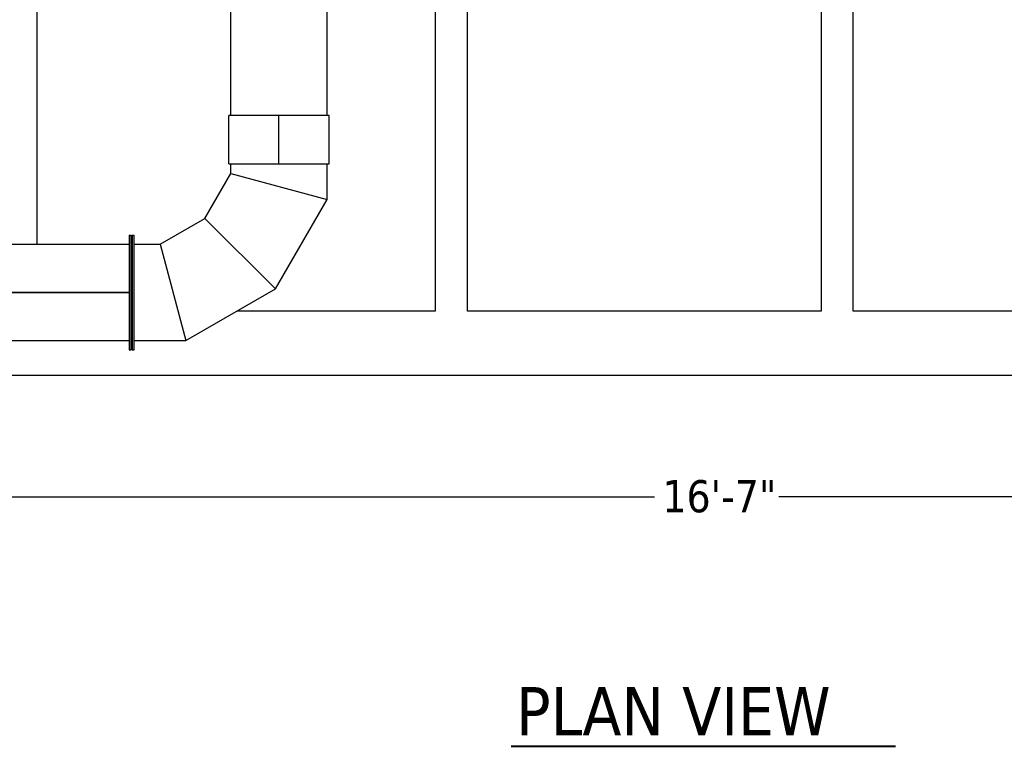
# Model space of a CAD drawing. Header units: inches. Extents: x 24 to 1128, y -94 to 748.
# Tile 482 of 546: x 500 to 622, y 434 to 524. Entities that reach past the tile are written whole.
import ezdxf

# ---------------------------------------------------------------- set-up
doc = ezdxf.new("R2010")
doc.units = ezdxf.units.IN
doc.header["$LTSCALE"] = 32
doc.header["$MEASUREMENT"] = 0
for name, color, linetype, lineweight in [('Dimension (ANSI)', 7, 'Continuous', 25), ('Symbol (ANSI)', 7, 'Continuous', 25), ('Visible (ANSI)', 7, 'Continuous', 30)]:
    doc.layers.add(name, color=color, linetype=linetype, lineweight=lineweight)
doc.styles.add('Label Text (ANSI)', font='tahomabd.ttf')
doc.styles.add('Note Text (ANSI)', font='tahoma.ttf')
doc.dimstyles.new('Architectural (ANSI)', dxfattribs={"dimscale": 32, "dimtxt": 0.125, "dimasz": 0.098425, "dimexe": 0.125, "dimexo": 0.0625, "dimgap": 0.031496, "dimtad": 0, "dimtih": 1, "dimtoh": 1, "dimdec": 4, "dimrnd": 1e-08, "dimzin": 3, "dimdsep": 46, "dimlunit": 4, "dimtxsty": 'Note Text (ANSI)', "dimcen": 0.09, "dimdle": 0.393701, "dimclrd": 256, "dimclre": 256, "dimclrt": 256, "dimadec": 0, "dimazin": 3, "dimtfac": 0.96, "dimtofl": 0, "dimtmove": 0, "dimatfit": 3, "dimfxl": 1, "dimfrac": 2, "dimtolj": 1, "dimtzin": 12, "dimlwd": -1, "dimlwe": -1, "dimarcsym": 0})

# ---------------------------------------------------------------- blocks, each defined once
blk = doc.blocks.new('*D15')
at = {"layer": 'Defpoints', "color": 0, "transparency": 16777216}
for p in [(692.92, 562.24), (493.92, 496.38), (692.92, 464.96)]:
    blk.add_point(p, dxfattribs=at)
at = {"layer": 'Dimension (ANSI)', "transparency": 16777216}
for p, q in [((692.92, 560.24), (692.92, 460.96)), ((493.92, 494.38), (493.92, 460.96)), ((497.06, 464.96), (578.68, 464.96)), ((689.77, 464.96), (594.16, 464.96))]:
    blk.add_line(p, q, dxfattribs=at)
for points in [[(497.06, 465.48), (497.06, 464.43), (493.92, 464.96)], [(689.77, 465.48), (689.77, 464.43), (692.92, 464.96)]]:
    blk.add_solid(points, dxfattribs=at)
at = {"layer": 'Dimension (ANSI)', "transparency": 16777216, "insert": (579.68, 467.04), "char_height": 4, "attachment_point": 1, "style": 'Note Text (ANSI)'}
blk.add_mtext('\\A1;16\'-7"', dxfattribs=at)

msp = doc.modelspace()

# ---------------------------------------------------------------- linework, layer by layer
at = {"layer": 'Symbol (ANSI)', "lineweight": 40}
msp.add_line((560.87918, 433.92887), (608.68541, 433.92887), dxfattribs=at)
at = {"layer": 'Visible (ANSI)'}
for p, q in [((525.97679, 512.38341), (525.97679, 636.12041)), ((537.97679, 512.38341), (537.97679, 636.12041)), ((501.91529, 496.38341), (501.91529, 598.05891)), ((551.41529, 598.05891), (551.41529, 488.05891)), ((555.41529, 488.05891), (555.41529, 598.05891)), ((599.41529, 537.23707), (599.41529, 488.05891)), ((603.41529, 488.05891), (603.41529, 532.59841)), ((531.97579, 512.38341), (525.72679, 512.38341)), ((525.72679, 506.38341), (525.72679, 512.38341)), ((531.97579, 506.38341), (531.97579, 512.38341)), ((531.97779, 506.38341), (531.97779, 512.38341)), ((538.22679, 512.38341), (531.97779, 512.38341)), ((538.22679, 506.38341), (538.22679, 512.38341)), ((531.97579, 510.38341), (531.97779, 510.38341)), ((531.97779, 508.38341), (531.97579, 508.38341)), ((525.72679, 506.38341), (531.97579, 506.38341)), ((525.97687, 505.168), (525.97687, 506.38341)), ((531.97779, 506.38341), (538.22679, 506.38341)), ((537.97679, 501.95263), (537.97679, 506.38341)), ((522.76146, 499.59874), (525.97687, 505.168)), ((525.97687, 505.168), (537.97679, 501.95263)), ((525.97687, 505.168), (537.97679, 501.95263)), ((531.54601, 490.81419), (537.97679, 501.95263)), ((517.1922, 496.38333), (522.76146, 499.59874)), ((522.76146, 499.59874), (531.54601, 490.81419)), ((522.76146, 499.59874), (531.54601, 490.81419)), ((513.35179, 497.50841), (513.35179, 483.25841)), ((513.35179, 497.50841), (513.60179, 497.50841)), ((513.60179, 483.25841), (513.60179, 497.50841)), ((513.72679, 497.50841), (513.72679, 483.25841)), ((513.72679, 497.50841), (513.97679, 497.50841)), ((513.97679, 483.25841), (513.97679, 497.50841)), ((476.94554, 496.38341), (513.35179, 496.38341)), ((513.97679, 496.38333), (517.1922, 496.38333)), ((517.1922, 496.38333), (520.40757, 484.38341)), ((517.1922, 496.38333), (520.40757, 484.38341)), ((476.94554, 490.39591), (513.35179, 490.39591)), ((476.94554, 490.37091), (513.35179, 490.37091)), ((520.40757, 484.38341), (531.54601, 490.81419)), ((513.72679, 488.05891), (513.60179, 488.05891)), ((551.41529, 488.05891), (526.77372, 488.05891)), ((599.41529, 488.05891), (555.41529, 488.05891)), ((647.41529, 488.05891), (603.41529, 488.05891)), ((476.94554, 484.38341), (513.35179, 484.38341)), ((513.97679, 484.38341), (520.40757, 484.38341)), ((513.35179, 483.25841), (513.60179, 483.25841)), ((513.72679, 483.25841), (513.97679, 483.25841)), ((692.91529, 480.05891), (493.91529, 480.05891))]:
    msp.add_line(p, q, dxfattribs=at)

# ---------------------------------------------------------------- texts
at = {"layer": 'Symbol (ANSI)', "insert": (561.49522, 435.28247), "char_height": 6.016, "attachment_point": 7, "style": 'Label Text (ANSI)'}
msp.add_mtext('PLAN VIEW', dxfattribs=at)

# ---------------------------------------------------------------- dimensions: what is measured, and where the dimension line sits
at = {"layer": 'Dimension (ANSI)'}
dim = msp.add_linear_dim(base=(692.91529, 464.95655), p1=(493.91529, 496.38341), p2=(692.91529, 562.23882), dimstyle='Architectural (ANSI)', override={"dimgap": 0.031496, "dimtih": 0, "dimtoh": 0, "dimdec": 4, "dimlfac": 1, "dimtol": 0, "dimlim": 0, "dimtp": 0, "dimtm": 0, "dimtdec": 2, "dimatfit": 1}, dxfattribs=at)
dim.commit()
dim.dimension.update_dxf_attribs({"geometry": '*D15', "text_midpoint": (586.41529, 464.95655), "dimtype": 160})

doc.saveas('drawing.dxf')
